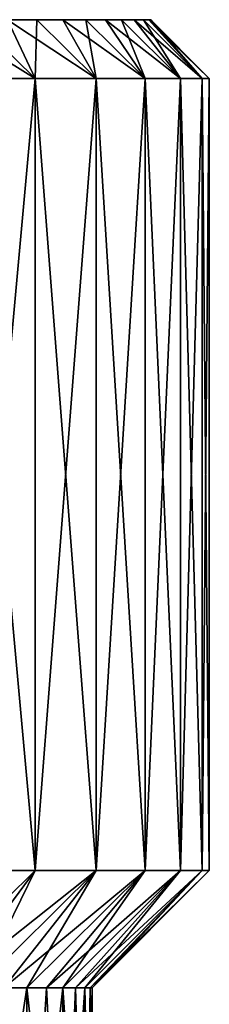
# Model space of a CAD drawing. Header units: metres. Extents: x -104 to 104, y -111 to 38.
# Tile 469 of 656: x -66.48 to -63.25, y 21.72 to 38.5. Entities that reach past the tile are written whole.
import ezdxf

# ---------------------------------------------------------------- set-up
doc = ezdxf.new("R2010")
doc.units = ezdxf.units.M
doc.layers.add('solid_509367_AD153', color=7, linetype='CONTINUOUS')

msp = doc.modelspace()

# ---------------------------------------------------------------- linework, layer by layer
at = {"layer": 'solid_509367_AD153'}
for points in [[(-74.469093, 38.5, -7.115786), (-66.195038, 38.5, -6.62319), (-66.693062, 38.5, -7.340712)], [(-74.469093, 38.5, -7.115786), (-73.19223, 38.5, -6.619545), (-66.195038, 38.5, -6.62319)], [(-74.467941, 38.5, 7.115455), (-66.693062, 38.5, 7.340712), (-66.195038, 38.5, 6.62319)], [(-73.191193, 38.5, 6.619027), (-74.467941, 38.5, 7.115455), (-66.195038, 38.5, 6.62319)], [(-73.19223, 38.5, -6.619545), (-72.032005, 38.5, -5.898893), (-66.195038, 38.5, -6.62319)], [(-73.191193, 38.5, 6.619027), (-66.195038, 38.5, 6.62319), (-65.748131, 38.5, 5.870112)], [(-72.031113, 38.5, 5.898217), (-73.191193, 38.5, 6.619027), (-65.748131, 38.5, 5.870112)], [(-72.032005, 38.5, -5.898893), (-65.748131, 38.5, -5.870112), (-66.195038, 38.5, -6.62319)], [(-72.032005, 38.5, -5.898893), (-71.023148, 38.5, -4.976182), (-65.748131, 38.5, -5.870112)], [(-72.031113, 38.5, 5.898217), (-65.748131, 38.5, 5.870112), (-65.357407, 38.5, 5.089438)], [(-71.022308, 38.5, 4.975259), (-72.031113, 38.5, 5.898217), (-65.357407, 38.5, 5.089438)], [(-71.023148, 38.5, -4.976182), (-65.357407, 38.5, -5.089438), (-65.748131, 38.5, -5.870112)], [(-71.023148, 38.5, -4.976182), (-70.584404, 38.5, -4.4459), (-65.357407, 38.5, -5.089438)], [(-71.022308, 38.5, 4.975259), (-65.357407, 38.5, 5.089438), (-65.022217, 38.5, 4.280228)], [(-70.583595, 38.5, 4.444818), (-71.022308, 38.5, 4.975259), (-65.022217, 38.5, 4.280228)], [(-70.584404, 38.5, -4.4459), (-65.022217, 38.5, -4.280228), (-65.357407, 38.5, -5.089438)], [(-70.584404, 38.5, -4.4459), (-70.196587, 38.5, -3.875987), (-65.022217, 38.5, -4.280228)], [(-70.195847, 38.5, 3.874786), (-70.583595, 38.5, 4.444818), (-65.022217, 38.5, 4.280228)], [(-70.196587, 38.5, -3.875987), (-64.746483, 38.5, -3.451926), (-65.022217, 38.5, -4.280228)], [(-70.196587, 38.5, -3.875987), (-69.862686, 38.5, -3.272011), (-64.746483, 38.5, -3.451926)], [(-70.195847, 38.5, 3.874786), (-65.022217, 38.5, 4.280228), (-64.746483, 38.5, 3.451926)], [(-69.862068, 38.5, 3.270758), (-70.195847, 38.5, 3.874786), (-64.746483, 38.5, 3.451926)], [(-69.862686, 38.5, -3.272011), (-69.587173, 38.5, -2.639862), (-64.746483, 38.5, -3.451926)], [(-69.862068, 38.5, 3.270758), (-64.746483, 38.5, 3.451926), (-64.529991, 38.5, 2.603404)], [(-69.586716, 38.5, 2.638671), (-69.862068, 38.5, 3.270758), (-64.529991, 38.5, 2.603404)], [(-69.587173, 38.5, -2.639862), (-64.529991, 38.5, -2.603404), (-64.746483, 38.5, -3.451926)], [(-69.587173, 38.5, -2.639862), (-69.220207, 38.5, -1.326852), (-64.529991, 38.5, -2.603404)], [(-69.586716, 38.5, 2.638671), (-64.529991, 38.5, 2.603404), (-64.374794, 38.5, 1.744061)], [(-69.220062, 38.5, 1.326137), (-69.586716, 38.5, 2.638671), (-64.374794, 38.5, 1.744061)], [(-69.220207, 38.5, -1.326852), (-64.374794, 38.5, -1.744061), (-64.529991, 38.5, -2.603404)], [(-69.220207, 38.5, -1.326852), (-64.281624, 38.5, -0.876905), (-64.374794, 38.5, -1.744061)], [(-69.220207, 38.5, -1.326852), (-69.099998, 38.5), (-64.281624, 38.5, -0.876905)], [(-69.220062, 38.5, 1.326137), (-64.281624, 38.5, 0.876905), (-64.25, 38.5)], [(-69.220062, 38.5, 1.326137), (-64.25, 38.5), (-69.099998, 38.5)], [(-69.220062, 38.5, 1.326137), (-64.374794, 38.5, 1.744061), (-64.281624, 38.5, 0.876905)], [(-69.099998, 38.5), (-64.25, 38.5), (-64.281624, 38.5, -0.876905)], [(-66.221825, 37.5, 8.361916), (-67.242317, 38.5, 8.022067), (-67.837944, 38.5, 8.662058)], [(-66.221825, 37.5, 8.361916), (-67.837944, 38.5, 8.662058), (-67.456169, 37.5, 9.683577)], [(-67.456169, 37.5, -9.683577), (-67.242317, 38.5, -8.022067), (-66.221825, 37.5, -8.361916)], [(-66.221825, 37.5, -8.361916), (-67.242317, 38.5, -8.022067), (-66.693062, 38.5, -7.340712)], [(-66.221825, 37.5, 8.361916), (-66.693062, 38.5, 7.340712), (-67.242317, 38.5, 8.022067)], [(-66.221825, 37.5, -8.361916), (-66.693062, 38.5, -7.340712), (-66.195038, 38.5, -6.62319)], [(-65.17894, 37.5, 6.884487), (-66.195038, 38.5, 6.62319), (-66.693062, 38.5, 7.340712)], [(-65.17894, 37.5, 6.884487), (-66.693062, 38.5, 7.340712), (-66.221825, 37.5, 8.361916)], [(-66.221825, 37.5, -8.361916), (-66.195038, 38.5, -6.62319), (-65.17894, 37.5, -6.884487)], [(-65.17894, 37.5, -6.884487), (-66.195038, 38.5, -6.62319), (-65.748131, 38.5, -5.870112)], [(-65.17894, 37.5, 6.884487), (-65.748131, 38.5, 5.870112), (-66.195038, 38.5, 6.62319)], [(-65.17894, 37.5, -6.884487), (-65.748131, 38.5, -5.870112), (-65.357407, 38.5, -5.089438)], [(-64.346947, 37.5, 5.278814), (-65.357407, 38.5, 5.089438), (-65.748131, 38.5, 5.870112)], [(-64.346947, 37.5, 5.278814), (-65.748131, 38.5, 5.870112), (-65.17894, 37.5, 6.884487)], [(-64.346947, 37.5, -5.278814), (-65.357407, 38.5, -5.089438), (-65.022217, 38.5, -4.280228)], [(-65.17894, 37.5, -6.884487), (-65.357407, 38.5, -5.089438), (-64.346947, 37.5, -5.278814)], [(-64.346947, 37.5, 5.278814), (-65.022217, 38.5, 4.280228), (-65.357407, 38.5, 5.089438)], [(-64.346947, 37.5, -5.278814), (-65.022217, 38.5, -4.280228), (-64.746483, 38.5, -3.451926)], [(-63.741344, 37.5, 3.574807), (-64.746483, 38.5, 3.451926), (-65.022217, 38.5, 4.280228)], [(-63.741344, 37.5, 3.574807), (-65.022217, 38.5, 4.280228), (-64.346947, 37.5, 5.278814)], [(-63.741344, 37.5, -3.574807), (-64.746483, 38.5, -3.451926), (-64.529991, 38.5, -2.603404)], [(-64.346947, 37.5, -5.278814), (-64.746483, 38.5, -3.451926), (-63.741344, 37.5, -3.574807)], [(-63.741344, 37.5, 3.574807), (-64.529991, 38.5, 2.603404), (-64.746483, 38.5, 3.451926)], [(-63.741344, 37.5, -3.574807), (-64.529991, 38.5, -2.603404), (-64.374794, 38.5, -1.744061)], [(-63.373413, 37.5, 1.804208), (-64.374794, 38.5, 1.744061), (-64.529991, 38.5, 2.603404)], [(-63.373413, 37.5, 1.804208), (-64.529991, 38.5, 2.603404), (-63.741344, 37.5, 3.574807)], [(-63.373413, 37.5, -1.804208), (-64.374794, 38.5, -1.744061), (-64.281624, 38.5, -0.876905)], [(-63.741344, 37.5, -3.574807), (-64.374794, 38.5, -1.744061), (-63.373413, 37.5, -1.804208)], [(-63.373413, 37.5, 1.804208), (-64.281624, 38.5, 0.876905), (-64.374794, 38.5, 1.744061)], [(-63.373413, 37.5, -1.804208), (-64.281624, 38.5, -0.876905), (-64.25, 38.5)], [(-63.25, 37.5), (-64.25, 38.5), (-64.281624, 38.5, 0.876905)], [(-63.25, 37.5), (-64.281624, 38.5, 0.876905), (-63.373413, 37.5, 1.804208)], [(-63.373413, 37.5, -1.804208), (-64.25, 38.5), (-63.25, 37.5)], [(-66.221825, 24, 8.361916), (-66.221825, 37.5, 8.361916), (-67.456169, 37.5, 9.683577)], [(-67.456169, 24, 9.683577), (-66.221825, 24, 8.361916), (-67.456169, 37.5, 9.683577)], [(-66.221825, 37.5, -8.361916), (-66.221825, 24, -8.361916), (-67.456169, 24, -9.683577)], [(-67.456169, 37.5, -9.683577), (-66.221825, 37.5, -8.361916), (-67.456169, 24, -9.683577)], [(-65.17894, 24, 6.884487), (-65.17894, 37.5, 6.884487), (-66.221825, 37.5, 8.361916)], [(-66.221825, 24, 8.361916), (-65.17894, 24, 6.884487), (-66.221825, 37.5, 8.361916)], [(-65.17894, 37.5, -6.884487), (-65.17894, 24, -6.884487), (-66.221825, 24, -8.361916)], [(-66.221825, 37.5, -8.361916), (-65.17894, 37.5, -6.884487), (-66.221825, 24, -8.361916)], [(-64.346947, 24, 5.278814), (-64.346947, 37.5, 5.278814), (-65.17894, 37.5, 6.884487)], [(-65.17894, 24, 6.884487), (-64.346947, 24, 5.278814), (-65.17894, 37.5, 6.884487)], [(-64.346947, 37.5, -5.278814), (-64.346947, 24, -5.278814), (-65.17894, 24, -6.884487)], [(-65.17894, 37.5, -6.884487), (-64.346947, 37.5, -5.278814), (-65.17894, 24, -6.884487)], [(-63.741344, 24, 3.574807), (-63.741344, 37.5, 3.574807), (-64.346947, 37.5, 5.278814)], [(-64.346947, 24, 5.278814), (-63.741344, 24, 3.574807), (-64.346947, 37.5, 5.278814)], [(-63.741344, 37.5, -3.574807), (-63.741344, 24, -3.574807), (-64.346947, 24, -5.278814)], [(-64.346947, 37.5, -5.278814), (-63.741344, 37.5, -3.574807), (-64.346947, 24, -5.278814)], [(-63.373413, 24, 1.804208), (-63.373413, 37.5, 1.804208), (-63.741344, 37.5, 3.574807)], [(-63.741344, 24, 3.574807), (-63.373413, 24, 1.804208), (-63.741344, 37.5, 3.574807)], [(-63.373413, 37.5, -1.804208), (-63.373413, 24, -1.804208), (-63.741344, 24, -3.574807)], [(-63.741344, 37.5, -3.574807), (-63.373413, 37.5, -1.804208), (-63.741344, 24, -3.574807)], [(-63.25, 24), (-63.25, 37.5), (-63.373413, 37.5, 1.804208)], [(-63.373413, 24, 1.804208), (-63.25, 24), (-63.373413, 37.5, 1.804208)], [(-63.373413, 24, -1.804208), (-63.25, 37.5), (-63.25, 24)], [(-63.373413, 37.5, -1.804208), (-63.25, 37.5), (-63.373413, 24, -1.804208)], [(-68.253166, 22, 7.651943), (-66.221825, 24, 8.361916), (-67.456169, 24, 9.683577)], [(-68.253166, 22, 7.651943), (-67.704399, 22, 7.01426), (-66.221825, 24, 8.361916)], [(-68.253166, 22, -7.651943), (-67.456169, 24, -9.683577), (-66.221825, 24, -8.361916)], [(-67.704399, 22, -7.01426), (-68.253166, 22, -7.651943), (-66.221825, 24, -8.361916)], [(-67.704399, 22, 7.01426), (-67.204811, 22, 6.337351), (-66.221825, 24, 8.361916)], [(-67.704399, 22, -7.01426), (-66.221825, 24, -8.361916), (-65.17894, 24, -6.884487)], [(-67.204811, 22, -6.337351), (-67.704399, 22, -7.01426), (-65.17894, 24, -6.884487)], [(-67.204811, 22, 6.337351), (-65.17894, 24, 6.884487), (-66.221825, 24, 8.361916)], [(-67.204811, 22, 6.337351), (-66.757217, 22, 5.625), (-65.17894, 24, 6.884487)], [(-66.757217, 22, -5.625), (-67.204811, 22, -6.337351), (-65.17894, 24, -6.884487)], [(-66.757217, 22, 5.625), (-66.364098, 22, 4.881192), (-65.17894, 24, 6.884487)], [(-66.757217, 22, -5.625), (-65.17894, 24, -6.884487), (-64.346947, 24, -5.278814)], [(-66.364098, 22, -4.881192), (-66.757217, 22, -5.625), (-64.346947, 24, -5.278814)], [(-66.364098, 22, 4.881192), (-64.346947, 24, 5.278814), (-65.17894, 24, 6.884487)], [(-66.364098, 22, 4.881192), (-66.027672, 22, 4.110086), (-64.346947, 24, 5.278814)], [(-66.027672, 22, -4.110086), (-66.364098, 22, -4.881192), (-64.346947, 24, -5.278814)], [(-66.027672, 22, 4.110086), (-65.749809, 22, 3.315996), (-64.346947, 24, 5.278814)], [(-66.027672, 22, -4.110086), (-64.346947, 24, -5.278814), (-63.741344, 24, -3.574807)], [(-65.749809, 22, -3.315996), (-66.027672, 22, -4.110086), (-63.741344, 24, -3.574807)], [(-65.749809, 22, 3.315996), (-63.741344, 24, 3.574807), (-64.346947, 24, 5.278814)], [(-65.749809, 22, 3.315996), (-65.532059, 22, 2.503361), (-63.741344, 24, 3.574807)], [(-65.532059, 22, -2.503361), (-65.749809, 22, -3.315996), (-63.741344, 24, -3.574807)], [(-65.532059, 22, 2.503361), (-65.375656, 22, 1.676726), (-63.741344, 24, 3.574807)], [(-65.532059, 22, -2.503361), (-63.741344, 24, -3.574807), (-63.373413, 24, -1.804208)], [(-65.375656, 22, -1.676726), (-65.532059, 22, -2.503361), (-63.373413, 24, -1.804208)], [(-65.375656, 22, 1.676726), (-63.373413, 24, 1.804208), (-63.741344, 24, 3.574807)], [(-65.375656, 22, 1.676726), (-65.281456, 22, 0.840714), (-63.373413, 24, 1.804208)], [(-65.281456, 22, -0.840714), (-65.375656, 22, -1.676726), (-63.373413, 24, -1.804208)], [(-65.281456, 22, -0.840714), (-63.25, 24), (-65.25, 22)], [(-65.281456, 22, -0.840714), (-63.373413, 24, -1.804208), (-63.25, 24)], [(-65.281456, 22, 0.840714), (-65.25, 22), (-63.373413, 24, 1.804208)], [(-65.25, 22), (-63.25, 24), (-63.373413, 24, 1.804208)], [(-66.364098, 16.5, 4.881192), (-66.757217, 22, 5.625), (-67.204811, 22, 6.337351)], [(-67.204811, 16.5, 6.337351), (-66.364098, 16.5, 4.881192), (-67.204811, 22, 6.337351)], [(-67.204811, 16.5, -6.337351), (-66.757217, 22, -5.625), (-66.364098, 22, -4.881192)], [(-66.364098, 16.5, -4.881192), (-67.204811, 16.5, -6.337351), (-66.364098, 22, -4.881192)], [(-66.364098, 16.5, 4.881192), (-66.364098, 22, 4.881192), (-66.757217, 22, 5.625)], [(-65.749809, 16.5, 3.315996), (-66.027672, 22, 4.110086), (-66.364098, 22, 4.881192)], [(-66.364098, 16.5, 4.881192), (-65.749809, 16.5, 3.315996), (-66.364098, 22, 4.881192)], [(-66.364098, 16.5, -4.881192), (-66.364098, 22, -4.881192), (-66.027672, 22, -4.110086)], [(-66.364098, 16.5, -4.881192), (-66.027672, 22, -4.110086), (-65.749809, 22, -3.315996)], [(-65.749809, 16.5, -3.315996), (-66.364098, 16.5, -4.881192), (-65.749809, 22, -3.315996)], [(-65.749809, 16.5, 3.315996), (-65.749809, 22, 3.315996), (-66.027672, 22, 4.110086)], [(-65.375656, 16.5, 1.676726), (-65.532059, 22, 2.503361), (-65.749809, 22, 3.315996)], [(-65.749809, 16.5, 3.315996), (-65.375656, 16.5, 1.676726), (-65.749809, 22, 3.315996)], [(-65.749809, 16.5, -3.315996), (-65.749809, 22, -3.315996), (-65.532059, 22, -2.503361)], [(-65.749809, 16.5, -3.315996), (-65.532059, 22, -2.503361), (-65.375656, 22, -1.676726)], [(-65.375656, 16.5, -1.676726), (-65.749809, 16.5, -3.315996), (-65.375656, 22, -1.676726)], [(-65.375656, 16.5, 1.676726), (-65.375656, 22, 1.676726), (-65.532059, 22, 2.503361)], [(-65.375656, 16.5, -1.676726), (-65.25, 22), (-65.25, 16.5)], [(-65.375656, 16.5, -1.676726), (-65.281456, 22, -0.840714), (-65.25, 22)], [(-65.25, 16.5), (-65.281456, 22, 0.840714), (-65.375656, 22, 1.676726)], [(-65.375656, 16.5, 1.676726), (-65.25, 16.5), (-65.375656, 22, 1.676726)], [(-65.375656, 16.5, -1.676726), (-65.375656, 22, -1.676726), (-65.281456, 22, -0.840714)], [(-65.25, 16.5), (-65.25, 22), (-65.281456, 22, 0.840714)]]:
    msp.add_3dface(points, dxfattribs=at)

doc.saveas('drawing.dxf')
